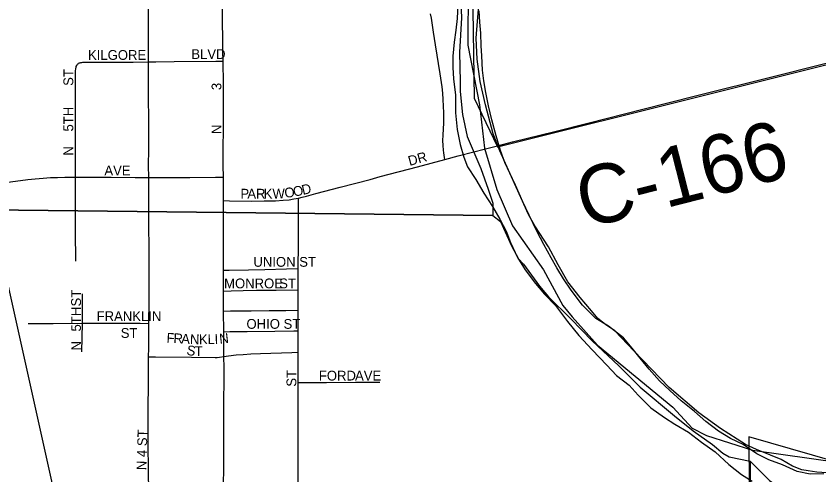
# Model space of a CAD drawing. Extents: x 0 to 680, y 0 to 440.
# Drawn here: x 512.65 to 526.34, y 237.17 to 244.98 of the extents above; entities that cross this region are included whole.
import ezdxf

# ---------------------------------------------------------------- set-up
doc = ezdxf.new("R2010")
doc.units = 0
for name, color, linetype in [('GM_X_City_Street', 7, 'Continuous'), ('GM_X_City_Street_Text', 7, 'Continuous'), ('GM_X_Corporation', 7, 'Continuous'), ('GM_X_County_Road', 7, 'Continuous'), ('GM_X_County_Road_Text', 7, 'Continuous'), ('GM_X_Major_River', 7, 'Continuous'), ('GM_X_Rail_Line', 7, 'Continuous'), ('GM_X_Section', 7, 'Continuous'), ('GM_X_Township', 7, 'Continuous')]:
    doc.layers.add(name, color=color, linetype=linetype)

msp = doc.modelspace()

# ---------------------------------------------------------------- linework, layer by layer
at = {"layer": 'GM_X_City_Street'}
for points in [[(514.904, 244.201), (514.904, 244.67), (514.906, 245.032), (514.912, 245.678), (514.911, 246.163), (514.912, 246.183), (514.914, 246.199), (514.919, 246.213), (514.928, 246.225), (514.939, 246.238)], [(516.176, 244.215), (516.174, 244.376), (516.168, 245.104), (516.171, 245.304), (516.171, 245.356), (516.17, 245.404), (516.165, 245.458), (516.158, 245.507), (516.138, 245.655), (516.121, 245.779), (516.11, 245.863), (516.103, 245.931), (516.092, 246.031), (516.074, 246.195), (516.067, 246.263)], [(519.956, 242.541), (519.951, 242.574), (519.938, 242.654), (519.932, 242.696), (519.926, 242.777), (519.923, 242.864), (519.926, 242.952), (519.935, 243.061), (519.941, 243.159), (519.942, 243.246), (519.941, 243.333), (519.936, 243.45), (519.931, 243.562), (519.921, 243.672), (519.911, 243.78), (519.88, 243.997), (519.797, 244.493), (519.763, 244.71), (519.728, 244.948), (519.715, 245.022)], [(514.904, 244.201), (515.027, 244.203), (515.342, 244.208), (516.054, 244.214), (516.176, 244.215)], [(516.181, 242.237), (516.18, 242.44), (516.184, 243.348), (516.181, 243.831), (516.176, 244.215)], [(513.657, 242.239), (513.658, 242.379), (513.658, 242.714), (513.658, 243.218), (513.658, 243.818), (513.659, 244.029), (513.66, 244.054), (513.663, 244.077), (513.666, 244.094), (513.669, 244.108), (513.674, 244.125), (513.68, 244.139), (513.687, 244.153), (513.696, 244.163), (513.703, 244.172), (513.713, 244.178)], [(513.713, 244.178), (513.726, 244.185), (513.738, 244.189), (513.753, 244.192), (513.769, 244.194), (513.787, 244.196), (513.808, 244.195), (513.843, 244.196), (514.644, 244.199), (514.904, 244.201)], [(514.911, 242.234), (514.907, 242.436), (514.908, 242.712), (514.91, 243.227), (514.907, 243.588), (514.904, 243.893), (514.904, 244.201)], [(520.182, 242.601), (520.206, 242.608), (520.65, 242.723)], [(519.956, 242.541), (520.182, 242.601)], [(518.855, 242.247), (519.489, 242.416), (519.956, 242.541)], [(509.311, 241.549), (509.626, 241.611), (510.281, 241.738), (510.903, 241.857), (511.461, 241.964), (511.879, 242.04), (512.363, 242.128), (512.478, 242.148), (512.592, 242.166), (512.721, 242.183), (512.846, 242.198), (512.972, 242.211), (513.108, 242.221), (513.232, 242.23), (513.353, 242.235), (513.477, 242.239), (513.657, 242.239)], [(513.663, 240.809), (513.659, 241.312), (513.659, 241.726), (513.657, 242.239)], [(513.657, 242.239), (513.796, 242.239), (514.263, 242.237), (514.267, 242.237)], [(514.267, 242.237), (514.679, 242.235), (514.911, 242.234)], [(514.914, 241.088), (514.912, 241.358), (514.91, 242.112), (514.911, 242.234)], [(514.911, 242.234), (515.608, 242.235), (516.049, 242.237), (516.181, 242.237)], [(516.182, 241.84), (516.181, 242.01), (516.181, 242.237)], [(517.46, 241.881), (517.523, 241.897), (517.598, 241.917), (517.759, 241.961), (518.174, 242.068), (518.682, 242.201), (518.855, 242.247)], [(516.182, 241.84), (516.287, 241.838), (516.665, 241.832), (516.876, 241.833), (517.068, 241.838), (517.201, 241.845), (517.301, 241.854), (517.383, 241.867), (517.46, 241.881)], [(516.184, 241.025), (516.184, 241.522), (516.182, 241.84)], [(517.459, 240.68), (517.46, 241.096), (517.463, 241.492), (517.462, 241.768), (517.46, 241.881)], [(514.914, 240.207), (514.917, 240.769), (514.914, 241.088)], [(516.183, 240.654), (516.184, 241.025)], [(516.183, 240.654), (516.28, 240.655), (516.611, 240.66), (516.888, 240.667), (517.257, 240.677), (517.459, 240.68)], [(517.459, 240.321), (517.459, 240.68)], [(516.184, 240.299), (516.183, 240.603), (516.183, 240.654)], [(513.78, 239.749), (513.781, 240.063), (513.782, 240.252)], [(516.184, 240.299), (516.313, 240.303), (516.519, 240.31), (516.745, 240.313), (517.082, 240.315), (517.459, 240.321)], [(516.186, 239.957), (516.185, 240.082), (516.184, 240.299)], [(517.458, 239.974), (517.459, 240.321)], [(514.912, 239.748), (514.913, 240.125), (514.914, 240.207)], [(516.186, 239.957), (516.303, 239.959), (516.654, 239.964), (516.961, 239.966), (517.244, 239.969), (517.458, 239.974)], [(517.458, 239.623), (517.458, 239.65), (517.458, 239.974)], [(516.189, 239.606), (516.186, 239.957)], [(512.854, 239.746), (513.277, 239.747), (513.78, 239.749)], [(513.767, 239.261), (513.78, 239.749)], [(513.78, 239.749), (514.763, 239.749), (514.912, 239.748)], [(514.906, 239.178), (514.909, 239.326), (514.912, 239.748)], [(516.189, 239.606), (516.293, 239.608), (516.587, 239.612), (517.057, 239.617), (517.384, 239.622), (517.458, 239.623)], [(516.191, 239.185), (516.189, 239.344), (516.189, 239.606)], [(517.458, 239.258), (517.458, 239.623)], [(514.909, 236.871), (514.903, 237.243), (514.898, 237.693), (514.897, 238.19), (514.903, 238.82), (514.906, 239.178)], [(514.906, 239.178), (515.023, 239.177), (515.638, 239.17), (516.04, 239.166), (516.077, 239.166), (516.114, 239.17), (516.191, 239.185)], [(516.185, 236.889), (516.19, 237.39), (516.19, 238.207), (516.192, 238.991), (516.191, 239.185)], [(516.191, 239.185), (516.269, 239.197), (516.397, 239.209), (516.518, 239.219), (516.652, 239.228), (516.812, 239.232), (517.349, 239.254), (517.458, 239.258)], [(517.458, 238.741), (517.458, 239.258)], [(517.457, 236.919), (517.457, 237.115), (517.457, 237.619), (517.458, 238.135), (517.458, 238.741)], [(517.458, 238.741), (517.937, 238.743), (518.434, 238.746), (518.848, 238.748)]]:
    msp.add_lwpolyline(points, dxfattribs=at)
at = {"layer": 'GM_X_Corporation'}
for points in [[(515.179, 256.455), (515.114, 255.848), (515.173, 255.425), (515.343, 255.188), (515.526, 255.004), (515.869, 254.73), (516.36, 254.166), (516.747, 253.791), (517.406, 253.304), (518.347, 252.811), (518.878, 252.614), (519.385, 252.19), (519.781, 251.561), (519.962, 250.909), (520.069, 250.198), (520.274, 249.358), (520.447, 248.626), (520.632, 247.398), (520.541, 246.477), (520.434, 245.088), (520.459, 243.583), (520.853, 242.757), (524.386, 243.638), (527.087, 244.311)], [(527.31, 237.189), (525.138, 237.812), (525.148, 236.947), (525.457, 236.762), (526.63, 236.68)]]:
    msp.add_lwpolyline(points, dxfattribs=at)
at = {"layer": 'GM_X_County_Road'}
for points in [[(520.855, 242.774), (521.111, 242.838), (521.834, 243.019), (522.397, 243.16), (523.02, 243.319), (523.713, 243.496), (524.319, 243.649), (525.488, 243.938), (526.412, 244.172), (527.103, 244.343), (527.474, 244.441), (527.874, 244.554), (528.261, 244.674), (528.681, 244.808), (529.099, 244.942)], [(520.65, 242.723), (520.855, 242.774)]]:
    msp.add_lwpolyline(points, dxfattribs=at)
at = {"layer": 'GM_X_Major_River'}
for points in [[(520.178, 245.177), (520.168, 244.943), (520.146, 244.743), (520.117, 244.536), (520.094, 244.302), (520.091, 244.108), (520.103, 243.914), (520.139, 243.633), (520.136, 243.332), (520.166, 243.051), (520.216, 242.796), (520.281, 242.581), (520.346, 242.413), (520.483, 242.197), (520.621, 241.968), (520.772, 241.739), (520.896, 241.524), (521.008, 241.308), (521.079, 241.127), (521.196, 240.871), (521.327, 240.662), (521.505, 240.426), (521.657, 240.244), (521.842, 240.054), (522.046, 239.778), (522.243, 239.541), (522.468, 239.298), (522.718, 239.034), (522.883, 238.858), (523.102, 238.695), (523.254, 238.526), (523.472, 238.309), (523.704, 238.146), (523.876, 238.03), (524.109, 237.894), (524.334, 237.724), (524.566, 237.561), (524.797, 237.344), (525.016, 237.174), (525.195, 237.058)], [(520.981, 242.486), (520.904, 242.694), (520.833, 242.942), (520.756, 243.217), (520.699, 243.452), (520.655, 243.68), (520.624, 243.881), (520.599, 244.062), (520.588, 244.303), (520.577, 244.477), (520.573, 244.691), (520.555, 244.878), (520.544, 245.072)], [(526.419, 237.184), (526.185, 237.18), (525.965, 237.223), (525.713, 237.34), (525.48, 237.423), (525.274, 237.525), (525.042, 237.682), (524.829, 237.785), (524.623, 237.914), (524.405, 238.077), (524.213, 238.247), (523.988, 238.43), (523.796, 238.606), (523.618, 238.769), (523.439, 238.965), (523.288, 239.154), (523.15, 239.323), (523.005, 239.499), (522.746, 239.702), (522.534, 239.832), (522.303, 240.056), (522.112, 240.312), (521.981, 240.507), (521.869, 240.696), (521.771, 240.865), (521.647, 241.093), (521.529, 241.309), (521.392, 241.591), (521.288, 241.82), (521.164, 242.102), (521.066, 242.304), (520.981, 242.486)]]:
    msp.add_lwpolyline(points, dxfattribs=at)
at = {"layer": 'GM_X_Rail_Line'}
msp.add_lwpolyline([(519.218, 210.245), (515.811, 225.596), (514.885, 229.741), (514.052, 233.484), (513.028, 238.08), (509.833, 252.424), (508.403, 258.802)], dxfattribs=at)
at = {"layer": 'GM_X_Section'}
for points in [[(520.224, 245.355), (520.243, 244.954), (520.206, 244.368), (520.216, 243.86), (520.22, 243.7), (520.259, 243.306), (520.339, 242.93), (520.569, 242.385), (520.696, 242.036), (520.778, 241.794), (520.774, 241.587), (507.628, 241.733), (507.727, 259.473)], [(526.472, 237.202), (526.299, 237.212), (526.153, 237.235), (526.046, 237.25), (525.887, 237.313), (525.689, 237.43), (525.51, 237.5), (525.272, 237.598), (525.086, 237.682), (524.658, 237.957), (524.289, 238.224), (523.783, 238.654), (523.181, 239.279), (522.853, 239.619), (522.695, 239.729), (522.564, 239.832), (522.459, 239.96), (522.263, 240.191), (522.055, 240.455), (521.887, 240.745), (521.725, 241.049), (521.492, 241.407), (521.382, 241.602), (521.042, 242.356), (520.895, 242.686), (520.78, 242.975), (520.649, 243.472), (520.557, 243.867), (520.511, 244.249), (520.491, 244.609), (520.516, 244.896), (520.534, 245.163)], [(525.24, 223.822), (525.161, 237.4), (525.495, 237.073), (525.713, 236.916), (525.886, 236.899), (526.246, 236.879), (526.659, 236.838)]]:
    msp.add_lwpolyline(points, dxfattribs=at)
msp.add_lwpolyline([(520.774, 241.587), (520.906, 241.484), (521.092, 241.067), (521.214, 240.845), (521.299, 240.756), (521.573, 240.384), (521.723, 240.201), (522.103, 239.827), (522.47, 239.453), (522.922, 239.024), (523.289, 238.663), (523.874, 238.172), (524.19, 237.919), (524.519, 237.686), (524.697, 237.536), (524.802, 237.474), (525.161, 237.4), (525.24, 223.822), (507.54, 223.893), (507.628, 241.733)], close=True, dxfattribs=at)
at = {"layer": 'GM_X_Township'}
msp.add_lwpolyline([(520.355, 245.494), (520.348, 244.49), (520.548, 243.47), (520.636, 242.735), (520.843, 242.027), (521.109, 241.407), (521.641, 240.657), (521.968, 240.05), (522.126, 239.86), (522.561, 239.379), (523.845, 238.318), (524.175, 237.965), (524.421, 237.835), (525.201, 237.59), (527.172, 237.309)], dxfattribs=at)
msp.add_lwpolyline([(520.355, 245.494), (520.348, 244.49), (520.548, 243.47), (520.636, 242.735), (520.843, 242.027), (521.109, 241.407), (521.641, 240.657), (521.968, 240.05), (522.126, 239.86), (522.561, 239.379), (523.845, 238.318), (524.175, 237.965), (524.421, 237.835), (525.201, 237.59), (527.172, 237.309)], dxfattribs=at)

# ---------------------------------------------------------------- texts
at = {"layer": 'GM_X_City_Street_Text'}
for s, height, rotation, p in [('KILGORE', 0.1669, 0, (513.873, 244.237)), ('BLVD', 0.1669, 0, (515.635, 244.252)), ('ST', 0.1669, 90, (513.621, 243.794)), ('3', 0.167, 90, (516.147, 243.721)), ('5TH', 0.1669, 90, (513.621, 243.016)), ('N', 0.167, 90, (516.147, 242.972)), ('N', 0.167, 90, (513.621, 242.605)), ('DR', 0.1669, 15.5291, (519.357, 242.429)), ('AVE', 0.1669, 0, (514.152, 242.269)), ('P', 0.167, 0.0546, (516.472, 241.873)), ('A', 0.167, 0.0829, (516.59, 241.873)), ('R', 0.167, 0.0486, (516.737, 241.873)), ('K', 0.167, 0.0604, (516.869, 241.873)), ('W', 0.167, 1.5443, (517.021, 241.873)), ('O', 0.167, 9.6591, (517.237, 241.881)), ('O', 0.167, 10.6128, (517.385, 241.906)), ('D', 0.167, 13.2203, (517.537, 241.935)), ('UNION ST', 0.1669, 0, (516.693, 240.712)), ('MONROE', 0.1669, 0, (516.193, 240.345)), ('ST', 0.1669, 0, (517.133, 240.345)), ('ST', 0.1669, 90, (513.753, 240.035)), ('5TH', 0.1669, 90, (513.753, 239.609)), ('FRANKLIN', 0.1669, 0, (514.02, 239.787)), ('OHIO', 0.1669, 0, (516.575, 239.655)), ('ST', 0.1669, 0, (517.207, 239.655)), ('ST', 0.1669, 0, (514.431, 239.5)), ('F', 0.167, 356.6656, (515.209, 239.42)), ('R', 0.167, 356.6527, (515.326, 239.413)), ('A', 0.167, 356.6541, (515.458, 239.405)), ('N', 0.167, 357.9661, (515.609, 239.397)), ('K', 0.167, 1.1645, (515.766, 239.391)), ('L', 0.167, 1.0928, (515.913, 239.394)), ('I', 0.167, 2.3547, (516.034, 239.397)), ('N', 0.167, 6.1867, (516.12, 239.401)), ('N', 0.167, 90, (513.753, 239.286)), ('S', 0.167, 349.8955, (515.545, 239.215)), ('T', 0.167, 359.794, (515.692, 239.192)), ('ST', 0.1669, 90, (517.425, 238.669)), ('FORD', 0.1669, 0, (517.809, 238.774)), ('AVE', 0.1669, 0, (518.426, 238.774)), ('N 4 ST', 0.1669, 88.6036, (514.869, 237.245))]:
    msp.add_text(s, height=height, rotation=rotation, dxfattribs=at).set_placement(p)
at = {"layer": 'GM_X_County_Road_Text'}
msp.add_text('C-166', height=1.0014, rotation=14.3024, dxfattribs=at).set_placement((522.346, 241.358))

doc.saveas('drawing.dxf')
